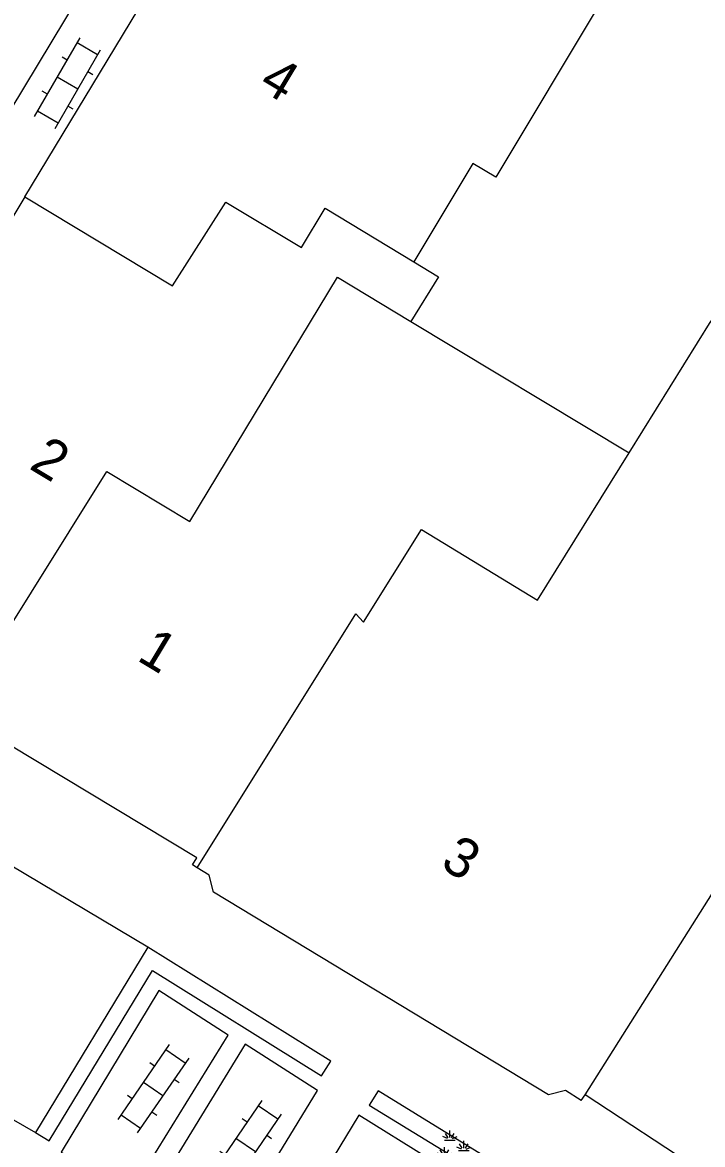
# Model space of a CAD drawing. Extents: x 136000 to 141014, y 402000 to 403500.
# Drawn here: x 137971.67 to 137988.88, y 402589.79 to 402618.19 of the extents above; entities that cross this region are included whole.
import ezdxf

# ---------------------------------------------------------------- set-up
doc = ezdxf.new("R2010")
doc.units = 0
for name, color, linetype in [('gg-anno-huisnummerreeks BGT', 7, 'Continuous'), ('gg-bbg-gedigitaliseerde bebouwing', 7, 'Continuous'), ('gg-bbg-hoofdgebouw', 7, 'Continuous'), ('gg-bbg-tussenscheiding', 7, 'Continuous'), ('gg-knt-verharding', 7, 'Continuous'), ('gg-knt-verharding nz', 7, 'Continuous'), ('gt-symb-groenvak', 7, 'Continuous'), ('gt-symb-klinker verharding', 7, 'Continuous')]:
    doc.layers.add(name, color=color, linetype=linetype)

# ---------------------------------------------------------------- blocks, each defined once
blk = doc.blocks.new('gt0-KL1')
at = {"layer": 'gt-symb-klinker verharding'}
for p, q in [((-1.15, 0.3), (1.15, 0.3)), ((-1, -0.3), (-1, 0.3)), ((-0.5, 0.3), (-0.5, 0.45)), ((0, -0.3), (0, 0.3)), ((0.5, 0.3), (0.5, 0.45)), ((1, -0.3), (1, 0.3)), ((-1.15, -0.3), (1.15, -0.3)), ((-0.5, -0.45), (-0.5, -0.3)), ((0.5, -0.45), (0.5, -0.3))]:
    blk.add_line(p, q, dxfattribs=at)
blk = doc.blocks.new('gt0-GRVAK')
at = {"layer": 'gt-symb-groenvak'}
for p, q in [((-0.091, 0.211), (-0.156, 0.322)), ((-0.047, 0.214), (-0.047, 0.393)), ((-0.004, 0.211), (0.061, 0.322)), ((-0.11, 0.189), (-0.228, 0.24)), ((-0.182, 0.153), (0.088, 0.153)), ((0.015, 0.189), (0.133, 0.24)), ((0.262, -0.052), (0.197, 0.059)), ((0.305, -0.049), (0.305, 0.13)), ((0.349, -0.052), (0.414, 0.059)), ((-0.245, -0.228), (-0.363, -0.177)), ((-0.318, -0.264), (-0.047, -0.264)), ((-0.226, -0.206), (-0.291, -0.095)), ((-0.183, -0.203), (-0.183, -0.024)), ((-0.139, -0.206), (-0.074, -0.095)), ((-0.12, -0.228), (-0.002, -0.177)), ((0.243, -0.074), (0.125, -0.023)), ((0.17, -0.11), (0.441, -0.11)), ((0.368, -0.074), (0.486, -0.023))]:
    blk.add_line(p, q, dxfattribs=at)

msp = doc.modelspace()

# ---------------------------------------------------------------- linework, layer by layer
at = {"layer": 'gg-bbg-gedigitaliseerde bebouwing'}
msp.add_line((137981.498, 402610.624), (137987.018, 402607.294), dxfattribs=at)
for points in [[(137986.309, 402618.723), (137983.644, 402614.276), (137983.066, 402614.623), (137981.575, 402612.135)], [(137981.575, 402612.135), (137982.194, 402611.748), (137981.498, 402610.624)], [(137987.018, 402607.294), (137989.091, 402610.634), (137992.558, 402608.488), (137994.348, 402611.373), (137997.017, 402609.717), (137998.547, 402612.183), (137999.679, 402611.481)]]:
    msp.add_lwpolyline(points, dxfattribs=at)
at = {"layer": 'gg-bbg-hoofdgebouw'}
for p, q in [((137971.736, 402613.778), (137977.814, 402623.85)), ((137971.736, 402613.778), (137966.21, 402604.62)), ((137985.81, 402590.9), (137985.905, 402591.05))]:
    msp.add_line(p, q, dxfattribs=at)
for points in [[(137985.905, 402591.05), (137990.383, 402598.143), (137990.474, 402598.093), (137992.898, 402601.838), (137995.642, 402600.066)], [(137976.092, 402596.793), (137975.972, 402596.865), (137976.081, 402597.045), (137969.99, 402600.72)], [(137985.81, 402590.9), (137985.409, 402591.155), (137984.984, 402591.05), (137976.505, 402596.181), (137976.4, 402596.606), (137976.092, 402596.793)]]:
    msp.add_lwpolyline(points, dxfattribs=at)
at = {"layer": 'gg-bbg-tussenscheiding'}
for points in [[(137971.736, 402613.778), (137975.465, 402611.527), (137976.821, 402613.646), (137978.731, 402612.494), (137979.334, 402613.494), (137981.575, 402612.135)], [(137969.99, 402600.72), (137973.809, 402606.822), (137975.905, 402605.557), (137979.639, 402611.745), (137981.498, 402610.624)], [(137976.092, 402596.793), (137980.102, 402603.223), (137980.296, 402603.008), (137981.768, 402605.354), (137984.704, 402603.564), (137987.018, 402607.294)]]:
    msp.add_lwpolyline(points, dxfattribs=at)
at = {"layer": 'gg-knt-verharding'}
msp.add_line((137974.843, 402594.783), (137972, 402590.094), dxfattribs=at)
for points in [[(137979.239, 402591.532), (137979.473, 402591.899), (137974.843, 402594.783)], [(137972, 402590.094), (137972.349, 402589.881), (137974.965, 402594.196), (137979.239, 402591.532)], [(137984.247, 402588.454), (137984.446, 402588.819), (137980.672, 402591.148), (137980.447, 402590.787), (137984.247, 402588.454)], [(137988.534, 402587.717), (137988.098, 402587.994), (137988.833, 402589.121), (137985.905, 402591.05)]]:
    msp.add_lwpolyline(points, dxfattribs=at)
at = {"layer": 'gg-knt-verharding nz'}
msp.add_line((137964.974, 402605.365), (137982.533, 402634.491), dxfattribs=at)
for points in [[(137974.843, 402594.783), (137970.164, 402597.566), (137967.361, 402592.761), (137972, 402590.094)], [(137972.65, 402589.6), (137974.395, 402588.538), (137976.877, 402592.555), (137975.123, 402593.688), (137972.65, 402589.6)], [(137977.305, 402592.328), (137974.842, 402588.301), (137976.691, 402587.152), (137979.136, 402591.156), (137977.305, 402592.328)], [(137980.179, 402590.529), (137977.757, 402586.525), (137979.51, 402585.451), (137981.946, 402589.437), (137980.179, 402590.529)]]:
    msp.add_lwpolyline(points, dxfattribs=at)

# ---------------------------------------------------------------- block references
at = {"layer": 'gt-symb-groenvak'}
msp.add_blockref('gt0-GRVAK', (137982.533, 402589.749), dxfattribs=at)
at = {"layer": 'gt-symb-klinker verharding'}
for p, rotation in [((137972.814, 402616.656), 59.92097413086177), ((137974.98, 402591.2), -124.4052342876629), ((137977.322, 402589.782), -124.4052342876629)]:
    msp.add_blockref('gt0-KL1', p, dxfattribs=dict(at, rotation=rotation))

# ---------------------------------------------------------------- texts
at = {"layer": 'gg-anno-huisnummerreeks BGT'}
for s, rotation, p in [('4', 328.9, (137977.614, 402616.529)), ('2', 328.9, (137971.812, 402606.914)), ('1', 328.9, (137974.538, 402602.064)), ('3', 328.8, (137982.21, 402596.819))]:
    msp.add_text(s, height=1, rotation=rotation, dxfattribs=at).set_placement(p)

doc.saveas('drawing.dxf')
